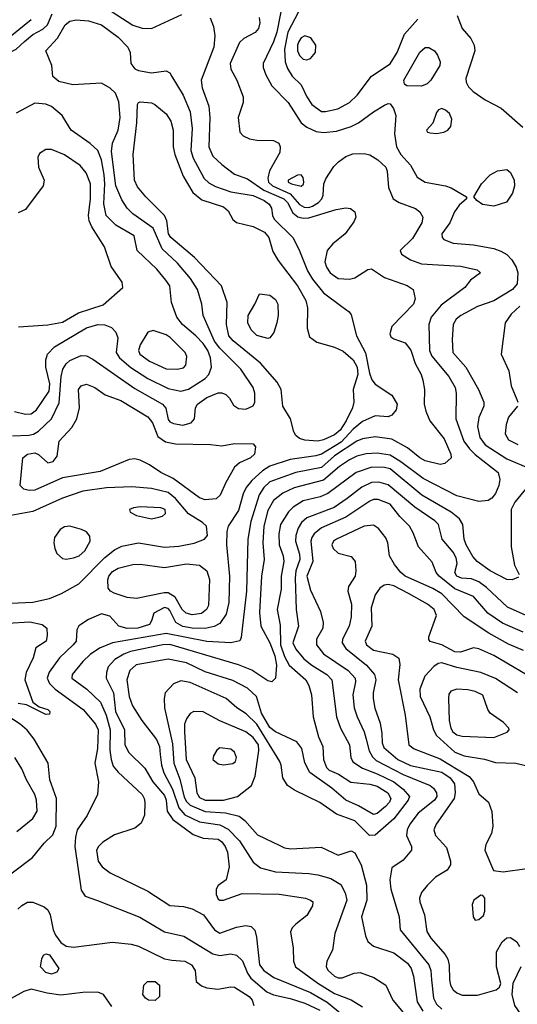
# Model space of a CAD drawing. Extents: x 1173029 to 1307123, y 522559 to 678521.
# Tile 458 of 623: x 1202963 to 1205652, y 642262 to 647583. Entities that reach past the tile are written whole.
import ezdxf

# ---------------------------------------------------------------- set-up
doc = ezdxf.new("R2010")
doc.units = 0

msp = doc.modelspace()

# ---------------------------------------------------------------- linework, layer by layer
at = {"layer": '0CON10XD'}
for points in [[(1203371.9, 647685), (1203575, 647553.9), (1203625, 647537.1), (1203675, 647535.4), (1203838.7, 647611.3)], [(1202286.8, 647616.8), (1202407.9, 647517.9), (1202447.2, 647497.2), (1202555, 647466.9), (1202725, 647379.3), (1202775, 647371), (1202905, 647403), (1202945, 647423.2), (1202988.6, 647465), (1203035, 647502.6), (1203088.7, 647531.3), (1203114.5, 647555.5), (1203139.6, 647615)], [(1204374.3, 647624.3), (1204352.1, 647515), (1204335, 647463.8), (1204279.7, 647345), (1204279.7, 647325), (1204293.2, 647285), (1204325.4, 647225), (1204413.9, 647135), (1204485, 647025.4), (1204515, 647001.2), (1204565, 646978), (1204605, 646972.7), (1204675, 646980.3), (1204755, 647005.3), (1204794.8, 647025.2), (1204875, 647084.5), (1204935, 647120), (1204955, 647129.4), (1204965, 647127.5), (1204983.4, 647103.4), (1204996, 647065), (1204989.2, 646965), (1204999.5, 646895), (1205022.4, 646855), (1205075.9, 646795.9), (1205111.1, 646731.1), (1205155, 646703.8), (1205265, 646685.6), (1205294.3, 646674.3), (1205377.5, 646625), (1205377.5, 646615), (1205338.9, 646581.1), (1205313.3, 646545), (1205287.3, 646485), (1205244.4, 646425), (1205246.3, 646406.3), (1205255, 646395.7), (1205305.9, 646375.9), (1205415, 646365.3), (1205525, 646345.7), (1205562.6, 646332.6), (1205595, 646314.5), (1205622.7, 646285), (1205645.8, 646245.8), (1205654.6, 646215), (1205652.1, 646155), (1205626.2, 646125), (1205525, 646064), (1205437, 646033), (1205347.1, 645985), (1205322.5, 645965), (1205306.4, 645935), (1205300.7, 645855), (1205304, 645785), (1205374.1, 645705), (1205441.9, 645585), (1205472, 645515), (1205472, 645495), (1205445, 645433.3), (1205437.7, 645385), (1205448.8, 645325), (1205477.8, 645285), (1205595, 645210.2), (1205724, 645155)], [(1204470.3, 647625), (1204411.6, 647515), (1204393.8, 647423.8), (1204397.7, 647355), (1204409.7, 647319.7), (1204435, 647278.2), (1204485, 647231.1), (1204515.4, 647165), (1204542.1, 647125), (1204595, 647086.7), (1204615, 647086), (1204681.8, 647101.8), (1204745.5, 647135), (1204787.1, 647175), (1204865, 647277.8), (1204965, 647343.6), (1205002.5, 647405), (1205043.5, 647505), (1205115, 647585.5)], [(1202495, 647587.5), (1202595.8, 647555.8), (1202735, 647472.7), (1202785, 647460.7), (1202845, 647467.5), (1202921.5, 647498.5), (1203026.2, 647583.8)], [(1202925, 645334.1), (1203013, 645337), (1203037.2, 645342.8), (1203065, 645358.8), (1203134.8, 645425.2), (1203177.4, 645512.6), (1203187.8, 645655), (1203197.4, 645695), (1203215, 645722.9), (1203235, 645741.1), (1203295, 645768.9), (1203325, 645766.2), (1203357.8, 645747.8), (1203585, 645589.3), (1203734.5, 645505), (1203752.9, 645482.9), (1203765, 645421.9), (1203775, 645409.6), (1203795, 645400), (1203845, 645391.2), (1203890, 645405), (1203908.8, 645425), (1203913.8, 645485), (1203924.6, 645505), (1203975, 645541.1), (1204035, 645567.1), (1204055, 645566.7), (1204076.9, 645556.9), (1204096.9, 645536.9), (1204119.1, 645499.1), (1204145, 645481.8), (1204185, 645478.5), (1204225, 645496.2), (1204234.2, 645515.8), (1204234.3, 645565), (1204225.6, 645595), (1204157.5, 645695), (1204045, 645808.2), (1204016.9, 645845), (1203955.4, 645985), (1203946.9, 646045), (1203923.9, 646125), (1203887.1, 646185), (1203816.4, 646266.4), (1203733.9, 646343.9), (1203685, 646455.3), (1203574, 646534), (1203544.6, 646565), (1203515, 646609.5), (1203483, 646685), (1203459.2, 646870.8), (1203465, 646915.7), (1203495, 646986), (1203506.4, 647055), (1203499, 647139), (1203481.1, 647185), (1203452.5, 647212.5), (1203405, 647240.3), (1203250.5, 647230.5), (1203175, 647249.4), (1203142.5, 647275), (1203138, 647335), (1203104.4, 647415), (1203167.9, 647482.1), (1203209.2, 647555), (1203235, 647575.4), (1203268.9, 647581.1), (1203335, 647576.2), (1203405, 647554.3), (1203495, 647487.3), (1203547.9, 647435), (1203560.9, 647405), (1203563.6, 647345), (1203585, 647317.5), (1203605, 647307.9), (1203675, 647294.6), (1203755, 647307.1), (1203775, 647296), (1203786.1, 647276.1), (1203847.2, 647175), (1203883.7, 647085), (1203896.1, 646993.9), (1203887.5, 646875), (1203901.4, 646835), (1203959.6, 646725), (1203985, 646700.4), (1204021.9, 646681.9), (1204105, 646653.3), (1204225, 646632.2), (1204283.8, 646605), (1204312.3, 646585), (1204323.2, 646565), (1204329.1, 646525), (1204338.2, 646505), (1204439.5, 646405), (1204471.9, 646341.9), (1204518.8, 646225), (1204545, 646181.1), (1204605, 646106.8), (1204703.6, 646033.6), (1204744.2, 646004.2), (1204755, 645987.5), (1204783.9, 645875), (1204831.9, 645781.9), (1204853.4, 645673.4), (1204866.3, 645636.3), (1204885, 645612.9), (1204975, 645553.1), (1205002.7, 645505), (1204997.8, 645475), (1204975, 645445.8), (1204955, 645436.9), (1204885, 645441.5), (1204815, 645411.9), (1204765, 645370.4), (1204700.7, 645299.3), (1204595, 645235.6), (1204564.2, 645225.8), (1204425, 645206.5), (1204315, 645170.9), (1204275, 645144.8), (1204216.9, 645093.1), (1204187.7, 645055), (1204170.2, 645019.8), (1204145, 644931.1), (1204090.6, 644845), (1204082.6, 644817.4), (1204080.5, 644745), (1204096.9, 644575), (1204093.7, 644433.7), (1204079.7, 644370.3), (1204045, 644319.6), (1204015, 644302.9), (1203965, 644292), (1203895.8, 644294.2), (1203845, 644304.2), (1203806.5, 644325), (1203775, 644389.7), (1203765, 644401.1), (1203745, 644406.6), (1203688.1, 644375), (1203676.4, 644333.6), (1203664.2, 644315), (1203601.2, 644295), (1203545, 644292.8), (1203500, 644305), (1203449.9, 644359.9), (1203405, 644371.9), (1203335, 644342.1), (1203283.4, 644306.6), (1203272.9, 644285), (1203267.9, 644225), (1203252.9, 644205), (1203179.2, 644135), (1203123.4, 644056.6), (1203111.4, 644025), (1203124.7, 643995), (1203154.8, 643964.8), (1203306.2, 643855), (1203372.7, 643775), (1203388.2, 643745), (1203383.2, 643645), (1203369.1, 643565), (1203390, 643465), (1203384.7, 643395), (1203328.2, 643281.8), (1203274.1, 643205), (1203264.3, 643165.7), (1203261.1, 643115), (1203295, 642878), (1203316.7, 642846.7), (1203383.7, 642823.7), (1203612.2, 642732.2), (1203745, 642654), (1203849.9, 642629.9), (1204006.9, 642535), (1204045, 642526.6), (1204105, 642534.3), (1204135, 642527.9), (1204167.2, 642497.2), (1204195, 642430), (1204212.9, 642402.9), (1204299.7, 642329.7), (1204335, 642313), (1204425, 642293.9), (1204505, 642267.9), (1204585, 642229.7)], [(1203992.2, 647592.2), (1204010.8, 647545), (1204017.6, 647495), (1204013, 647435), (1203943.3, 647255), (1203949.6, 647215), (1203985.3, 647115.3), (1203990.2, 647055), (1203985.8, 646895.8), (1204007.3, 646845), (1204055, 646800), (1204125, 646747.7), (1204195, 646723.1), (1204282.2, 646662.2), (1204391.1, 646615), (1204410.5, 646595), (1204439.8, 646539.8), (1204467.2, 646517.2), (1204495, 646509.8), (1204525, 646511.1), (1204673.8, 646556.2), (1204725, 646565.6), (1204751.7, 646561.7), (1204774.2, 646544.2), (1204780, 646515), (1204769.7, 646490.3), (1204721.4, 646425), (1204655, 646371.2), (1204624.6, 646335), (1204612.3, 646275), (1204620.9, 646245), (1204641.8, 646215), (1204685, 646183.8), (1204745, 646180.4), (1204775, 646187.1), (1204845, 646233.3), (1204865, 646236.7), (1204935, 646189.3), (1205057.1, 646147.1), (1205089.2, 646125), (1205100.5, 646075), (1205091.2, 646045), (1204974, 645925), (1204963.8, 645885), (1204969.5, 645869.5), (1204985, 645858), (1205046.3, 645836.3), (1205076.8, 645796.8), (1205099.7, 645725), (1205132.1, 645665), (1205141.2, 645635), (1205151.2, 645585), (1205149.6, 645505), (1205157.9, 645467.9), (1205180.4, 645415), (1205257.8, 645317.8), (1205292.5, 645235), (1205294.4, 645215), (1205260, 645185), (1205235, 645178.2), (1205155, 645199.5), (1205125, 645215.9), (1205059, 645269), (1204975, 645316.7), (1204885, 645328.8), (1204815, 645318.3), (1204785, 645304.8), (1204665.2, 645225), (1204595, 645163), (1204455, 645136.3), (1204315, 645084.8), (1204282.9, 645055), (1204257, 645015), (1204211.6, 644871.6), (1204196.9, 644775), (1204189.6, 644495), (1204160.6, 644245), (1204153, 644227), (1204104, 644216), (1203975, 644221.9), (1203755, 644265.7), (1203465.2, 644214.8), (1203395, 644187.1), (1203345, 644151.6), (1203303.8, 644115), (1203246.9, 644045), (1203245, 644024.3), (1203325.6, 643965.6), (1203399.5, 643895), (1203430.3, 643825), (1203452.4, 643745), (1203450.6, 643635), (1203456.9, 643585), (1203469.3, 643549.3), (1203495, 643516.7), (1203624.6, 643395), (1203636.9, 643375), (1203640, 643355), (1203637.1, 643285), (1203619.8, 643240.2), (1203585, 643213.5), (1203475, 643177.9), (1203412.3, 643137.7), (1203389.4, 643115), (1203378.9, 643095), (1203387.3, 643035), (1203408.2, 643005), (1203452.5, 642972.5), (1203655, 642874), (1203775, 642795.7), (1203848.8, 642791.2), (1203895, 642778.7), (1203957.5, 642745), (1204015.5, 642665), (1204045, 642646.2), (1204135, 642679.2), (1204185, 642687.3), (1204215, 642683.1), (1204233.1, 642663.1), (1204243.8, 642625), (1204259.1, 642475), (1204281.8, 642445), (1204337.2, 642407.2), (1204535.3, 642325.3), (1204625, 642274.1), (1204705, 642206.6)], [(1204257.8, 647595), (1204260.5, 647565), (1204253.3, 647535), (1204235, 647513.1), (1204175, 647480.6), (1204151.5, 647458.5), (1204101.5, 647345), (1204104.5, 647315), (1204136.7, 647255), (1204171.5, 647165), (1204170.6, 647135), (1204143.5, 647055), (1204152.9, 646975), (1204171.2, 646955), (1204205, 646939.4), (1204245, 646931.5), (1204335, 646930.5), (1204364, 646915), (1204371.4, 646895), (1204368.5, 646865), (1204313.8, 646766.2), (1204304.4, 646725.6), (1204308.1, 646705), (1204329.5, 646685), (1204425, 646642), (1204475, 646584.1), (1204500.7, 646569.3), (1204525, 646568.1), (1204545.3, 646574.7), (1204577.5, 646595), (1204596.3, 646615), (1204603.8, 646635), (1204606.9, 646695), (1204616.9, 646723.1), (1204660.7, 646789.3), (1204685.3, 646814.7), (1204725, 646842.5), (1204762.6, 646857.4), (1204825, 646859.6), (1204855, 646852.5), (1204899.4, 646825), (1204941.5, 646785), (1204948.8, 646765), (1204955.5, 646675), (1204980.6, 646615), (1205014.1, 646594.1), (1205102.7, 646562.7), (1205125, 646544.4), (1205141.5, 646515), (1205136, 646485), (1205085, 646400), (1205020, 646335), (1205025.9, 646315.9), (1205075.8, 646285), (1205133.8, 646263.8), (1205345, 646250), (1205435, 646231.2), (1205452.5, 646215), (1205399.2, 646175), (1205368.5, 646135), (1205240.3, 646039.7), (1205185.9, 645975), (1205173.4, 645935), (1205178.1, 645795), (1205190.6, 645765), (1205282.3, 645655), (1205316.6, 645595), (1205321.3, 645565), (1205320.6, 645425), (1205363.9, 645305), (1205393.6, 645263.6), (1205425, 645232.5), (1205548.2, 645135), (1205557.4, 645097.4), (1205552.3, 645065), (1205535, 645022.5), (1205515, 644996.9), (1205495, 644984.4), (1205445, 644978.6), (1205325, 645009.1), (1205142.9, 645102.9), (1205023.5, 645193.5), (1204965, 645229), (1204895, 645240.4), (1204835, 645236.5), (1204785, 645223.5), (1204744.7, 645205), (1204691.2, 645168.8), (1204605, 645094.1), (1204446.4, 645053.6), (1204385.5, 645024.5), (1204335.2, 644984.8), (1204305, 644930), (1204282.6, 644845), (1204277, 644755), (1204283.9, 644665), (1204269.8, 644575), (1204258.5, 644378.5), (1204266.2, 644305), (1204314.6, 644215.4)], [(1205327.5, 647605), (1205354.2, 647535), (1205400.9, 647480.9), (1205418.6, 647445), (1205421.9, 647415), (1205374.5, 647265), (1205376.5, 647245), (1205389.1, 647219.1), (1205414.1, 647194.1), (1205479.1, 647149.1), (1205564.2, 647104.2), (1205681.5, 647001.5)], [(1204515, 647365.4), (1204535, 647373.1), (1204561.6, 647405), (1204563.6, 647445), (1204537.1, 647485), (1204505, 647494.7), (1204485, 647484.6), (1204471, 647465), (1204464.1, 647445), (1204464.3, 647414.3), (1204475, 647388.8), (1204495, 647370), (1204515, 647365.4)], [(1205135, 647223.9), (1205055, 647224.4), (1205042.9, 647235), (1205039.5, 647255), (1205125, 647407.8), (1205155, 647432.2), (1205175, 647433.1), (1205204.5, 647414.5), (1205221.1, 647391.1), (1205234.5, 647355), (1205232.7, 647335), (1205185.4, 647255), (1205165, 647235.4), (1205135, 647223.9)], [(1204575, 645305.7), (1204505, 645310.3), (1204475, 645320.4), (1204455.3, 645335.3), (1204444.4, 645355), (1204426.9, 645425), (1204384.6, 645495), (1204376, 645585), (1204354.8, 645624.8), (1204265, 645726.4), (1204117.6, 645847.6), (1204094.1, 645875), (1204080.7, 645935), (1204085.3, 646055), (1204054.7, 646145), (1203908.3, 646298.3), (1203779.8, 646405), (1203768.4, 646425), (1203758.2, 646495), (1203745.4, 646525), (1203645, 646625.5), (1203600.2, 646680.2), (1203584.6, 646715), (1203576.4, 646855), (1203596.2, 647025), (1203600, 647125), (1203605, 647136), (1203615, 647139.2), (1203675, 647132.5), (1203693.3, 647125), (1203755, 647073.1), (1203780, 647035), (1203792.9, 646985), (1203792.3, 646895), (1203801.2, 646855), (1203847.5, 646737.5), (1203899.2, 646649.2), (1203948.3, 646608.3), (1204065, 646571.9), (1204089.2, 646549.2), (1204115, 646503.2), (1204135, 646486.3), (1204225, 646464.8), (1204286.2, 646435), (1204310, 646405), (1204330.6, 646330.6), (1204359.3, 646280.7), (1204464.7, 646145), (1204509.1, 646065), (1204517.8, 646025), (1204516, 645916), (1204529.3, 645869.3), (1204569.6, 645839.6), (1204665, 645813.8), (1204711.3, 645791.3), (1204764.8, 645744.8), (1204787, 645705), (1204790, 645665), (1204764.8, 645585), (1204769.5, 645515), (1204762, 645485), (1204728.1, 645415), (1204694.4, 645365), (1204665, 645340), (1204605, 645311.5), (1204575, 645305.7)], [(1202935, 645465.4), (1202995, 645450.4), (1203025, 645452), (1203055, 645474.6), (1203122.2, 645575), (1203125.9, 645615), (1203104.6, 645705), (1203105.4, 645744.6), (1203114.4, 645775), (1203151.8, 645815), (1203325, 645917.5), (1203385, 645935.2), (1203423.4, 645933.4), (1203458.9, 645918.9), (1203482.1, 645895), (1203493.4, 645863.4), (1203483.9, 645783.9), (1203503.5, 645755), (1203563.2, 645703.2), (1203655, 645643), (1203765, 645589.8), (1203835, 645574.8), (1203875, 645585.8), (1203965.4, 645644.6), (1203986.2, 645665), (1204000.6, 645705), (1203993.7, 645755), (1203979.6, 645795), (1203955, 645832.9), (1203915, 645874.7), (1203842.5, 645935), (1203812, 645975), (1203782.9, 646055), (1203775, 646143.8), (1203753.5, 646175), (1203704.6, 646235), (1203597.5, 646335), (1203582.5, 646415), (1203482.3, 646472.3), (1203431.2, 646525), (1203417.7, 646587.7), (1203424, 646695), (1203420.4, 646745), (1203405.4, 646825.4), (1203385, 646875.6), (1203345, 646913.3), (1203240.8, 646985), (1203192.9, 647065), (1203135, 647114.4), (1203105, 647125.6), (1203045, 647132), (1202945, 647077.7)], [(1205215, 646968), (1205255, 646974.2), (1205276.7, 646985), (1205293.3, 647005), (1205298, 647045), (1205285.6, 647075.6), (1205264.4, 647094.4), (1205245, 647102.5), (1205226.2, 647095), (1205215, 647082), (1205195.9, 647024.1), (1205161.2, 646985), (1205167.5, 646975), (1205180.5, 646970.5), (1205215, 646968)], [(1202957.4, 645922.6), (1203115, 645934), (1203195, 645948.4), (1203281.7, 645998.3), (1203415, 646041.6), (1203520, 646135), (1203517.1, 646165), (1203458.2, 646248.2), (1203422.4, 646355), (1203353, 646463), (1203338.9, 646495), (1203335.6, 646525), (1203346.2, 646615), (1203346.8, 646695), (1203323.1, 646755), (1203290, 646795), (1203205, 646851.8), (1203135, 646880.9), (1203105, 646880.5), (1203070.2, 646859.8), (1203060.9, 646839.1), (1203065.5, 646785), (1203095.4, 646715), (1203090.4, 646685), (1202995, 646556.5), (1202955, 646539.6)], [(1205525, 646574.8), (1205464.8, 646584.8), (1205433.8, 646605), (1205416.7, 646625), (1205458.9, 646695), (1205505, 646744.5), (1205545, 646765.6), (1205595, 646773.1), (1205615, 646757.1), (1205634.7, 646714.7), (1205636.8, 646685), (1205626.2, 646645), (1205593, 646597), (1205525, 646574.8)], [(1204485, 646683.6), (1204496.7, 646693.3), (1204499.5, 646705), (1204495, 646730), (1204485, 646743.8), (1204465, 646741.9), (1204414.4, 646715), (1204414.5, 646705), (1204431.4, 646695), (1204485, 646683.6)], [(1204305, 645860), (1204245, 645876.9), (1204215, 645907.1), (1204195.5, 645945), (1204198.5, 645985), (1204234.4, 646045), (1204258.3, 646101.7), (1204315, 646094), (1204345, 646070), (1204358.6, 646045), (1204359.5, 645985), (1204352.9, 645945), (1204337, 645893), (1204315, 645863.8), (1204305, 645860)], [(1205665, 646034), (1205618.1, 645991.9), (1205586.4, 645945), (1205564.3, 645775.7), (1205606.7, 645685), (1205619.4, 645605), (1205649.3, 645530.7), (1205655.6, 645515)], [(1203815, 645694.6), (1203848, 645702), (1203860.8, 645715), (1203866.8, 645763.2), (1203857.5, 645785), (1203776.2, 645865), (1203755, 645878.9), (1203685, 645902.5), (1203655.5, 645894.5), (1203613.8, 645825), (1203606.2, 645795), (1203613.1, 645775), (1203665, 645737.5), (1203755, 645695.3), (1203815, 645694.6)], [(1203965, 644988.2), (1203935, 644999.3), (1203793.5, 645103.5), (1203726.9, 645135), (1203665, 645177.5), (1203615, 645202.2), (1203585, 645209.5), (1203554.6, 645205.4), (1203398.2, 645141.8), (1203195, 645106.8), (1203045, 645040), (1203015, 645038.2), (1202985, 645045.7), (1202965.8, 645065.8), (1202980.5, 645215), (1203005, 645234.7), (1203045, 645241.2), (1203065, 645233.6), (1203115, 645188.9), (1203144, 645195), (1203166.3, 645223.7), (1203176.5, 645305), (1203245, 645379.5), (1203272.9, 645425), (1203287.3, 645485), (1203280.9, 645585), (1203295.8, 645605), (1203325, 645613.6), (1203370, 645595), (1203426.2, 645556.2), (1203509.4, 645525), (1203655, 645436.1), (1203681.2, 645405), (1203710.7, 645330.7), (1203751.2, 645301.2), (1203805, 645291.5), (1203995, 645286.9), (1204055, 645280), (1204125, 645292), (1204225, 645290), (1204236.7, 645275), (1204232.5, 645235), (1204210, 645215), (1204151.4, 645188.6), (1204124.6, 645165.4), (1204077.4, 645082.6), (1204047.4, 645012.6), (1204025, 644993.1), (1203965, 644988.2)], [(1205652.5, 645495), (1205605, 645434.3), (1205591.1, 645395), (1205587.1, 645345), (1205605, 645312.5), (1205655, 645287.1)], [(1205659.1, 644570.9), (1205625, 644556.4), (1205595, 644557.7), (1205505, 644604.7), (1205435.4, 644655), (1205411.9, 644681.9), (1205375.2, 644745), (1205365.6, 644775), (1205357.8, 644855), (1205340.5, 644885), (1205295, 644920.7), (1205136.9, 645013.1), (1204965.6, 645155.6), (1204935, 645162.7), (1204865.8, 645164.2), (1204780.9, 645135), (1204627.8, 645022.2), (1204586.2, 645003.8), (1204495, 644981.9), (1204440.8, 644949.2), (1204415.9, 644924.1), (1204372.5, 644855), (1204363.3, 644805), (1204365.2, 644745), (1204386.3, 644685), (1204390, 644655), (1204376.8, 644575), (1204375.4, 644505), (1204354.7, 644395), (1204371.3, 644311.3), (1204372.4, 644205), (1204395, 644141.8), (1204420, 644095), (1204510.4, 644015), (1204525.3, 643985.3), (1204539.3, 643935), (1204548.7, 643815), (1204577.6, 643707.6), (1204601.9, 643655), (1204604.4, 643585), (1204620.9, 643540.9), (1204636.5, 643526.5), (1204686.9, 643505), (1204752.6, 643462.6), (1204855, 643451.9), (1204895, 643440), (1204952.2, 643405), (1204969.5, 643375), (1204961.6, 643355), (1204939.7, 643330.3), (1204895, 643292.6), (1204875, 643287.4), (1204793.8, 643335), (1204725.5, 643365), (1204649.8, 643429.8), (1204530.8, 643515), (1204505, 643566.7), (1204488.1, 643645), (1204460.8, 643680.8), (1204345, 643733.9), (1204315, 643758.1), (1204269.6, 643835), (1204242.4, 643925), (1204195, 643970.8), (1204115, 644011.8), (1203965, 644058.2), (1203865, 644108.1), (1203765, 644127.6), (1203592.9, 644097.1), (1203559.3, 644065), (1203542.4, 644015), (1203554.5, 643924.5), (1203572.4, 643875), (1203623.5, 643795), (1203702.2, 643692.2), (1203718.1, 643655), (1203721.6, 643611.6), (1203729, 643555), (1203742.9, 643512.9), (1203789.5, 643425), (1203823.3, 643323.3), (1203855.8, 643285.8), (1203935, 643248.5), (1204045, 643232.1), (1204089, 643209), (1204151.1, 643145), (1204225, 643029.5), (1204265, 643000.4), (1204345, 642977.2), (1204525, 642969.3), (1204575, 642961.2), (1204645, 642941.8), (1204698.7, 642908.7), (1204722.9, 642865), (1204730.5, 642825), (1204666.7, 642645), (1204653.5, 642555), (1204623.1, 642495), (1204618.9, 642465), (1204630, 642445), (1204665, 642413.4), (1204685, 642404.7), (1204705, 642404.7), (1204770.5, 642429.5), (1204803.7, 642433.7), (1204877.8, 642407.8), (1204942, 642365), (1204980.4, 642285), (1205127.9, 642107.9)], [(1205716.3, 644356.3), (1205598.7, 644408.7), (1205485.3, 644515), (1205444.6, 644545), (1205405, 644561), (1205351.2, 644565), (1205324.7, 644575), (1205315.3, 644595), (1205326.4, 644643.6), (1205322.5, 644675), (1205306.2, 644706.2), (1205246.2, 644775), (1205227.1, 644855), (1205206.9, 644875), (1205099.2, 644949.2), (1204955, 645068.8), (1204903.6, 645083.6), (1204865, 645082.3), (1204813, 645057), (1204733.3, 644995), (1204662.9, 644947.1), (1204515, 644890.2), (1204485.9, 644865), (1204468.2, 644835), (1204456.1, 644795), (1204454.4, 644765), (1204474.8, 644695), (1204477, 644665), (1204456.2, 644603.8), (1204451.1, 644565), (1204457.4, 644395), (1204469.5, 644305), (1204438.4, 644215), (1204455, 644180.4), (1204499.6, 644129.6), (1204542.7, 644095), (1204622.5, 644045), (1204650.7, 644015), (1204675.9, 643815), (1204696.5, 643755), (1204745.4, 643665), (1204752.3, 643595), (1204763.2, 643573.2), (1204815, 643537.4), (1204895, 643508.3), (1204984.7, 643465), (1205035.3, 643425), (1205068.9, 643385), (1205062.2, 643365), (1204985, 643264.8), (1204885, 643176.6), (1204854.2, 643174.2), (1204775, 643254.2), (1204675, 643290), (1204585, 643352.4), (1204449, 643419), (1204411.1, 643445), (1204385.4, 643485.4), (1204376.4, 643555), (1204368.5, 643575), (1204245, 643776.7), (1204188, 643832), (1204136.5, 643865), (1204078.6, 643915), (1203885, 644000.2), (1203835, 644009.7), (1203795.3, 643994.7), (1203750, 643945), (1203744.3, 643915), (1203746.5, 643865), (1203789, 643669), (1203795.8, 643565), (1203829, 643479), (1203851.4, 643381.4), (1203865, 643357.4), (1203885, 643338.4), (1203965, 643303.6), (1204076.1, 643296.1), (1204148.9, 643278.9), (1204180.4, 643255), (1204248.5, 643178.5), (1204369.7, 643119.7), (1204395, 643107.3), (1204428, 643102), (1204592.1, 643112.1), (1204685, 643068), (1204755, 643090.8), (1204775, 643080), (1204808.2, 643015), (1204838.2, 642905), (1204838.8, 642825), (1204810.9, 642735), (1204832.5, 642632.5), (1204845, 642601.4), (1204875, 642576.2), (1204985, 642540.4), (1205058.7, 642485), (1205079.4, 642455), (1205091.6, 642415), (1205111.1, 642275), (1205141.8, 642225)], [(1205728.5, 645085), (1205639.1, 644975), (1205618.8, 644935), (1205618.2, 644735), (1205636.4, 644635), (1205662.5, 644585)], [(1202915, 644430.4), (1203035, 644435.3), (1203124.3, 644455.7), (1203188.8, 644481.2), (1203282.2, 644535), (1203423.9, 644676.1), (1203475, 644717.8), (1203515, 644738.2), (1203605, 644755.8), (1203745, 644732.3), (1203823, 644737), (1203906.9, 644753.1), (1203962, 644775), (1203978, 644795), (1203972.5, 644845), (1203951.4, 644865), (1203875, 644911.8), (1203805.6, 644995.6), (1203765, 645028), (1203675, 645050.2), (1203568.5, 645058.5), (1203432.4, 645052.4), (1203305, 645035.7), (1203195, 644996.8), (1203035, 644925.3), (1202855, 644892.9)], [(1205683.1, 644273.1), (1205572.5, 644322.5), (1205492.4, 644375), (1205415, 644465.3), (1205315, 644507), (1205230, 644575), (1205213.8, 644595), (1205191.8, 644651.8), (1205118, 644735), (1205090.1, 644810.1), (1205070.4, 644845), (1205017.7, 644897.7), (1204965.9, 644965), (1204900.9, 644989.1), (1204875, 644989.5), (1204855, 644981.6), (1204725, 644894.3), (1204595, 644837.5), (1204555.3, 644805), (1204541.3, 644785), (1204535.9, 644764.1), (1204547.4, 644655), (1204514.8, 644575), (1204535, 644499.2), (1204589.6, 644385), (1204603.8, 644325), (1204600.8, 644295), (1204568, 644235), (1204568, 644205), (1204605, 644156.7), (1204738.9, 644065), (1204775.2, 644025.2), (1204777.6, 644005), (1204762.6, 643935), (1204771.4, 643865), (1204786, 643816), (1204825.3, 643735), (1204836.1, 643695), (1204852.2, 643632.2), (1204869.9, 643599.9), (1204889.9, 643579.9), (1205035, 643503), (1205180.6, 643445), (1205200.1, 643430.1), (1205215.3, 643405), (1205216.6, 643385), (1205205, 643365.4), (1205117.3, 643295), (1205071.2, 643235), (1205056.8, 643205), (1205052.9, 643175), (1205081.1, 643115), (1205081.1, 643095), (1205035, 643040.8), (1204975, 642998.8), (1204963.1, 642935), (1204968.8, 642885), (1205014.6, 642735), (1205018.8, 642665), (1205174.2, 642475), (1205185.7, 642445), (1205187.7, 642395), (1205199.1, 642295), (1205215, 642263.3), (1205245, 642235.7)], [(1203675, 644886), (1203715, 644893.8), (1203735, 644900), (1203750.8, 644915), (1203748.6, 644935), (1203726.7, 644945), (1203615, 644950.5), (1203577.5, 644945), (1203556.7, 644935), (1203561.2, 644921.2), (1203595, 644904), (1203675, 644886)], [(1205685, 644173.1), (1205605, 644208.2), (1205498.5, 644268.5), (1205365.5, 644355), (1205245, 644480.7), (1205195, 644509.1), (1205047.1, 644575), (1205022.1, 644595), (1204987.9, 644637.9), (1204962.1, 644685), (1204952.5, 644755), (1204942.4, 644782.4), (1204902.8, 644832.8), (1204875, 644851.1), (1204825, 644845.3), (1204675, 644776.1), (1204659.4, 644765), (1204649.4, 644745), (1204657.1, 644725), (1204685, 644699.2), (1204755, 644681.4), (1204776.7, 644655), (1204780, 644605), (1204775.5, 644575), (1204740.9, 644519.1), (1204735.7, 644495), (1204756, 644425), (1204755.3, 644355), (1204743.5, 644305), (1204707.5, 644235), (1204705.4, 644215), (1204726.2, 644185), (1204838, 644095), (1204881.2, 644045), (1204888.1, 644015), (1204873.2, 643945), (1204873.1, 643915), (1204881.8, 643861.8), (1204910.6, 643780.6), (1204920.6, 643725), (1204921.3, 643675), (1204930.4, 643650.4), (1205007.2, 643585), (1205075, 643552.2), (1205245, 643516.5), (1205289.8, 643485), (1205312.8, 643452.8), (1205315.7, 643405), (1205311, 643375), (1205214.5, 643235), (1205201.8, 643205), (1205210.9, 643175), (1205268.7, 643108.7), (1205290.4, 643035), (1205290.9, 643015), (1205273.6, 642986.4), (1205210.9, 642949.1), (1205165, 642904.5), (1205134.3, 642865.7), (1205123.3, 642835), (1205124.7, 642815), (1205150.8, 642745), (1205164, 642655), (1205185, 642619.5), (1205261.7, 642531.7), (1205276.5, 642506.5), (1205284.1, 642474.1), (1205286, 642394), (1205291.6, 642365), (1205305, 642341.1), (1205325, 642323.8), (1205355, 642312), (1205437.7, 642312.3), (1205538.8, 642341.2), (1205555.3, 642354.7), (1205562.9, 642375), (1205540.4, 642465), (1205539.7, 642545), (1205570.3, 642599.7), (1205595, 642620.4), (1205615, 642623.6), (1205650, 642600), (1205664.6, 642575)], [(1203215, 644668.1), (1203255, 644674.5), (1203285, 644685.6), (1203315, 644713.1), (1203343.5, 644765), (1203342.6, 644792.6), (1203325, 644814.3), (1203297.4, 644827.4), (1203235, 644845.6), (1203205, 644843.1), (1203181.4, 644828.6), (1203151.4, 644785), (1203147.1, 644755), (1203152.9, 644725), (1203165, 644698.8), (1203195, 644671.4), (1203215, 644668.1)], [(1203895, 644367.4), (1203862.1, 644375), (1203841.6, 644395), (1203802.7, 644462.7), (1203765, 644485.3), (1203744.3, 644485.7), (1203595, 644454.8), (1203545, 644460.2), (1203474.3, 644484.3), (1203454.2, 644495), (1203440.7, 644510.7), (1203439.2, 644555), (1203444.7, 644575), (1203465, 644600), (1203495, 644619.5), (1203575, 644639.4), (1203615, 644640.6), (1203745, 644622.7), (1203865, 644642.1), (1203935, 644634.6), (1203973.9, 644603.9), (1203988.5, 644558.5), (1203983, 644417), (1203972.9, 644395), (1203945, 644374.7), (1203895, 644367.4)], [(1205775, 643998.8), (1205525, 644146.4), (1205445, 644183.8), (1205415, 644187.9), (1205345, 644165.8), (1205315, 644166.8), (1205245, 644204.7), (1205181.7, 644221.7), (1205173.9, 644233.9), (1205175, 644247.5), (1205215, 644362.5), (1205203.5, 644395), (1205166.5, 644425), (1205065, 644482.3), (1204985, 644522.6), (1204955, 644531), (1204933.6, 644526.4), (1204908.6, 644511.4), (1204884.8, 644475.2), (1204863.2, 644405), (1204865.3, 644305), (1204830.9, 644225), (1204838, 644205), (1204875, 644175.8), (1204978.8, 644155), (1205012.6, 644132.6), (1205018.3, 644098.3), (1205008.9, 644015), (1205045.4, 643825), (1205066.5, 643665), (1205095, 643642.8), (1205235, 643589), (1205273.2, 643565), (1205392.8, 643492.8), (1205414.7, 643465), (1205445, 643400), (1205496.2, 643355), (1205514.3, 643304.3), (1205519.2, 643225), (1205512.1, 643185), (1205482.9, 643125), (1205477.3, 643095), (1205524.3, 642984.3), (1205575, 642978.6), (1205703.6, 642996.4)], [(1202898, 644322), (1203018, 644328), (1203084.6, 644314.6), (1203110.8, 644295), (1203112, 644255), (1203105.8, 644225), (1203051.1, 644188.9), (1203036.4, 644135), (1202997.7, 644055), (1202990.4, 644015), (1203034, 643894), (1203069.2, 643869.2), (1203116.2, 643855), (1203125.8, 643845), (1203125, 643830), (1203105, 643828)], [(1204314.6, 644215.4), (1204342.2, 644145), (1204350.9, 644095), (1204345.4, 644025), (1204325, 644005.5), (1204305, 644010), (1204216.9, 644066.9), (1204146.2, 644096.2), (1203775, 644206.6), (1203736, 644205), (1203562.2, 644167.8), (1203525.7, 644154.3), (1203477.9, 644125), (1203442.3, 644085), (1203431.8, 644055), (1203430, 644025), (1203470, 643945), (1203480.7, 643845), (1203530, 643745), (1203531.8, 643665), (1203552.6, 643622.6), (1203639, 643539), (1203682.3, 643465), (1203745, 643391.1), (1203754.8, 643365), (1203760, 643305), (1203791.5, 643261.5), (1203899.9, 643179.9), (1203955, 643159.4), (1204035, 643154.2), (1204055, 643140.6), (1204074.3, 643115), (1204086.1, 643085), (1204095.3, 643004.7), (1204078.8, 642935), (1204035.8, 642904.2), (1204025.8, 642885), (1204024.5, 642855), (1204035, 642830.8), (1204045, 642824.4), (1204065, 642824.4), (1204165, 642861.4), (1204365, 642857.3), (1204507.5, 642835), (1204535.6, 642825.6), (1204546.7, 642815), (1204546, 642795), (1204515, 642742), (1204456, 642695), (1204436, 642675), (1204425.8, 642654.2), (1204440.6, 642565), (1204442.5, 642495), (1204454.5, 642465), (1204575, 642377), (1204665, 642321.1), (1204755, 642285.9), (1204815, 642248.4)], [(1205652.7, 643945), (1205535, 644022.9), (1205455.6, 644055.6), (1205325, 644081.3), (1205245, 644107.4), (1205225, 644103), (1205202, 644088), (1205152.9, 644035), (1205126.2, 643965), (1205126.6, 643925), (1205178.9, 643815), (1205199.1, 643745), (1205215, 643713.8), (1205315, 643625.3), (1205365, 643604.2), (1205475, 643586.8), (1205535, 643568.9), (1205645, 643565.6), (1205755, 643537.9)], [(1205525, 643703.3), (1205597.8, 643732.2), (1205607.8, 643745), (1205606.5, 643755), (1205577.5, 643785), (1205506.4, 643835), (1205492.9, 643855), (1205465, 643932.9), (1205425, 643953.2), (1205385, 643961.1), (1205325, 643964.4), (1205293.3, 643955), (1205282.9, 643937.1), (1205280.6, 643915), (1205284.7, 643795), (1205292.1, 643755), (1205304.2, 643735), (1205325, 643719), (1205355, 643710.7), (1205525, 643703.3)], [(1202825, 642901.1), (1203033.1, 643055), (1203096.3, 643133.7), (1203142.3, 643177.7), (1203159.7, 643225), (1203162.9, 643375), (1203126.9, 643475), (1203116.8, 643565), (1203042.3, 643695), (1203003.2, 643743.2), (1202965.4, 643775.4), (1202863, 643843)], [(1203105, 643828), (1203000.5, 643880.5), (1202955, 643887.9)], [(1204065, 643364.8), (1204140.8, 643385), (1204215.4, 643444.6), (1204235.4, 643495), (1204256.1, 643633.9), (1204252.9, 643665), (1204225, 643704.3), (1204185, 643734.8), (1204045, 643794.2), (1203955, 643842.1), (1203905, 643844.4), (1203885, 643832.9), (1203865, 643804.2), (1203854.7, 643775), (1203853.2, 643735), (1203863, 643585), (1203909.8, 643485), (1203920.5, 643405), (1203935, 643380.3), (1203964.9, 643364.9), (1204065, 643364.8)], [(1204065, 643556.4), (1204115, 643563.8), (1204129.1, 643575), (1204135.4, 643595.4), (1204125, 643623.8), (1204105, 643640.8), (1204045, 643648), (1204028.8, 643635), (1204010.8, 643605), (1204007.5, 643585), (1204035, 643560.9), (1204065, 643556.4)], [(1202948.8, 643195), (1203035, 643265.4), (1203057.4, 643305), (1203054.7, 643364.7), (1203045.3, 643395), (1203000.9, 643475), (1202975.4, 643535.4), (1202938.1, 643595)], [(1205425, 642717.5), (1205445, 642720), (1205468.8, 642741.2), (1205476.2, 642765), (1205477.5, 642835), (1205465, 642850), (1205455, 642852.5), (1205416.7, 642825), (1205408.3, 642801.7), (1205413.8, 642735), (1205425, 642717.5)], [(1202954.1, 642775.9), (1202975, 642796.7), (1203006.4, 642813.6), (1203035, 642813.3), (1203095, 642788.6), (1203115, 642772.9), (1203128.6, 642745), (1203144.8, 642665), (1203156.2, 642636.2), (1203185, 642596.8), (1203215, 642575.8), (1203255, 642570.6), (1203465, 642597.8), (1203565, 642586.9), (1203605, 642576.2), (1203745, 642507.6), (1203785, 642500), (1203855, 642495.3), (1203892.1, 642475), (1203911.8, 642445), (1203917.5, 642385), (1203945, 642361.8), (1203975, 642351.6), (1204033.6, 642343.6), (1204105, 642356.7), (1204125, 642354.1), (1204202.5, 642305), (1204218.9, 642285), (1204228.8, 642255)], [(1203135, 642424.4), (1203105, 642433.6), (1203076.7, 642465), (1203082.4, 642507.6), (1203092.6, 642527.4), (1203105, 642535.7), (1203125, 642528.6), (1203175.8, 642455), (1203164.5, 642435.5), (1203135, 642424.4)], [(1205672, 642465), (1205628, 642375), (1205622.8, 642315), (1205637.5, 642255), (1205673.1, 642203.1)], [(1203695, 642283.5), (1203660, 642285), (1203642.5, 642295), (1203628.6, 642315), (1203634, 642365), (1203654.6, 642385.4), (1203695, 642385.4), (1203718.6, 642365), (1203718.6, 642305), (1203695, 642283.5)], [(1203460.9, 642250.9), (1203415.7, 642315), (1203385, 642327.4), (1203305, 642326.2), (1203185, 642311.6), (1203111.9, 642321.9), (1203025, 642344), (1202985, 642331.3), (1202865, 642263.8)]]:
    msp.add_lwpolyline(points, dxfattribs=at)

doc.saveas('drawing.dxf')
